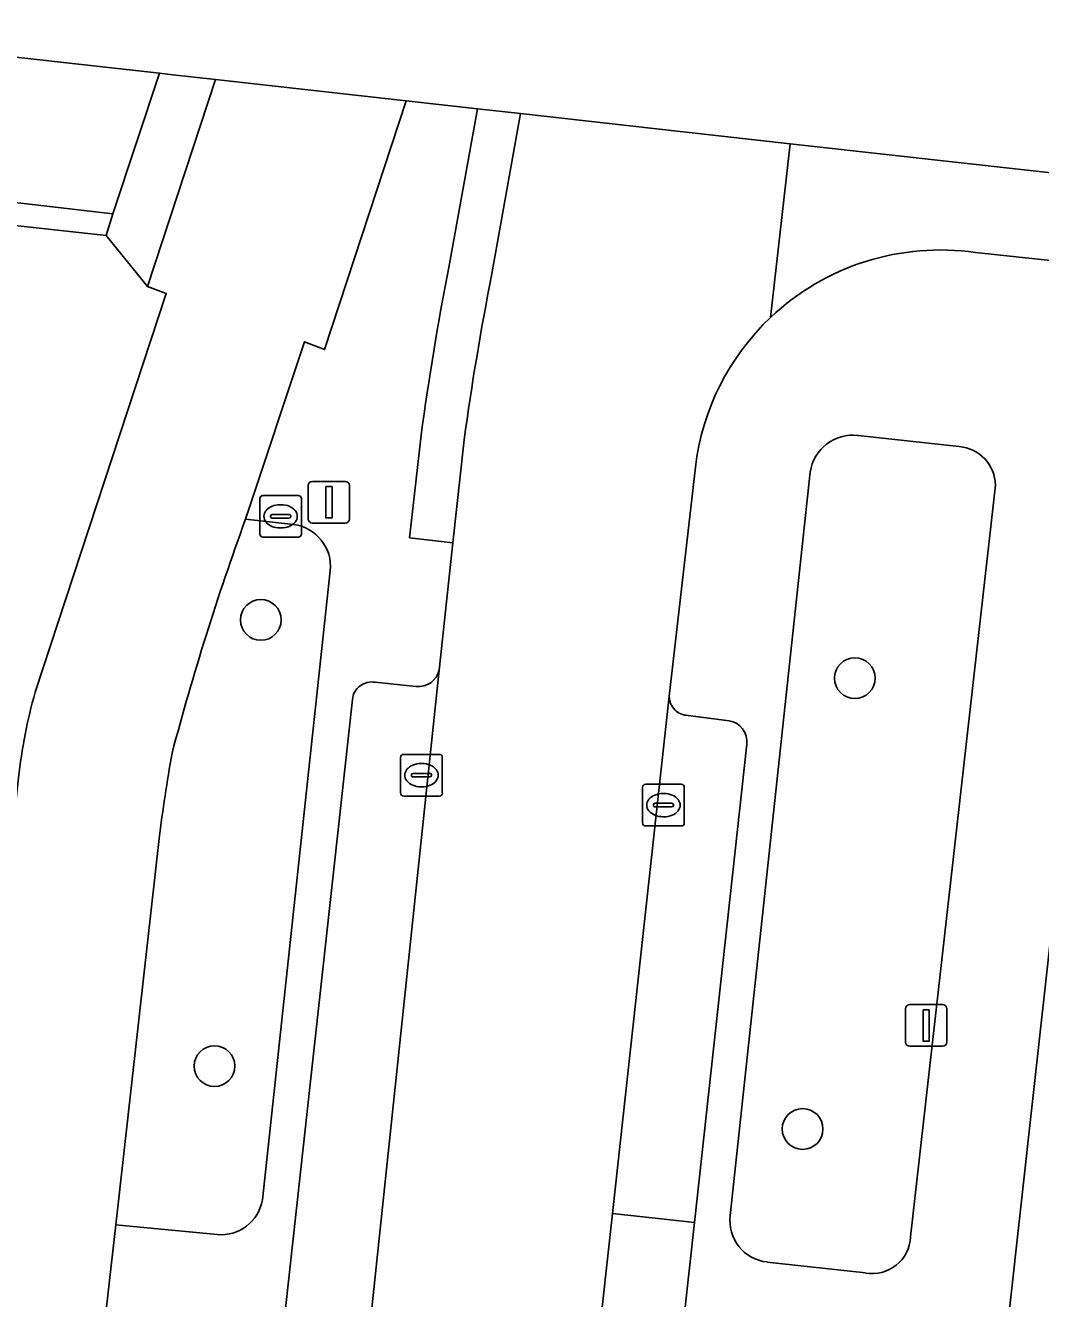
# Model space of a CAD drawing. Extents: x 162026 to 163502, y 387295 to 388169.
# Drawn here: x 162312.4 to 162336.77, y 388112.24 to 388142.82 of the extents above; entities that cross this region are included whole.
import ezdxf

# ---------------------------------------------------------------- set-up
doc = ezdxf.new("R2010")
doc.units = 0
for name, color, linetype in [('IMGEO_Berm_groen', 7, 'Continuous'), ('IMGEO_Boom', 7, 'Continuous'), ('IMGEO_Erf', 7, 'Continuous'), ('IMGEO_Fietspad_gesloten', 7, 'Continuous'), ('IMGEO_Groenvoorziening', 7, 'Continuous'), ('IMGEO_Kolk', 7, 'Continuous'), ('IMGEO_Lichtmast', 7, 'Continuous'), ('IMGEO_Parkeervlak_open', 7, 'Continuous'), ('IMGEO_Rijbaan_lokaal_gesloten', 7, 'Continuous'), ('IMGEO_Rijbaan_lokaal_open', 7, 'Continuous'), ('IMGEO_Voetpad_open', 7, 'Continuous')]:
    doc.layers.add(name, color=color, linetype=linetype)

msp = doc.modelspace()

# ---------------------------------------------------------------- linework, layer by layer
at = {"layer": 'IMGEO_Berm_groen'}
for points in [[(162318.832, 388130.84), (162317.682, 388130.968)], [(162318.086, 388114.615), (162319.716, 388129.725)], [(162315.606, 388123.294), (162314.566, 388114.013), (162317.001, 388113.78)]]:
    msp.add_lwpolyline(points, dxfattribs=at)
for centre, radius, start, end in [((162379.732, 388108.4), 66.027, 160.01362, 165.13226), ((162318.697, 388129.825), 1.024, 354.3731, 82.4435), ((162364.135, 388116.996), 48.936, 170.18, 172.6053), ((162317.093, 388114.782), 1.007, 264.7388, 350.4239)]:
    msp.add_arc(centre, radius, start, end, dxfattribs=at)
at = {"layer": 'IMGEO_Boom'}
for centre in [(162318.047, 388128.545), (162332.309, 388127.145), (162316.937, 388117.827), (162331.054, 388116.316)]:
    msp.add_circle(centre, 0.489, dxfattribs=at)
at = {"layer": 'IMGEO_Erf'}
msp.add_lwpolyline([(162338.044, 388130.276), (162335.71, 388109.173), (162341.762, 388108.504), (162342.072, 388111.371), (162348.622, 388110.663), (162348.312, 388107.796), (162349.969, 388107.616), (162350.306, 388110.722), (162355.154, 388110.197), (162360.455, 388109.622), (162360.077, 388106.125), (162362.827, 388105.856), (162363.206, 388109.354), (162368.11, 388108.822), (162373.355, 388108.254), (162372.977, 388104.757), (162376.268, 388104.396), (162376.55, 388106.87), (162380.904, 388106.374), (162385.834, 388105.813)], dxfattribs=at)
at = {"layer": 'IMGEO_Fietspad_gesloten'}
for points in [[(162321.536, 388141.013), (162316.962, 388141.525), (162315.326, 388136.551), (162315.776, 388136.387), (162312.631, 388126.808)], [(162317.682, 388130.968), (162319.095, 388135.226), (162319.577, 388135.039), (162321.536, 388141.013)], [(162312.231, 388124.755), (162304.655, 388056.674), (162296.82, 387986.925), (162300.294, 387986.533), (162301.519, 387997.48), (162304.186, 388021.301), (162304.64, 388025.356), (162307.493, 388050.846), (162307.76, 388053.225), (162311.074, 388082.834), (162311.087, 388082.949), (162311.344, 388085.243), (162314.298, 388111.617), (162314.566, 388114.013), (162315.606, 388123.294)]]:
    msp.add_lwpolyline(points, dxfattribs=at)
for centre, radius, start, end in [((162379.732, 388108.4), 66.027, 160.01362, 165.13226), ((162325.331, 388123.268), 13.185, 164.4253, 173.5243), ((162364.135, 388116.996), 48.936, 170.18, 172.6053)]:
    msp.add_arc(centre, radius, start, end, dxfattribs=at)
at = {"layer": 'IMGEO_Groenvoorziening'}
for points in [[(162334.815, 388132.709), (162332.384, 388132.976)], [(162331.239, 388132.093), (162329.318, 388114.24)], [(162333.645, 388113.724), (162335.685, 388131.784)], [(162330.202, 388113.121), (162332.563, 388112.857)]]:
    msp.add_lwpolyline(points, dxfattribs=at)
for centre, radius, start, end in [((162332.261, 388131.951), 1.032, 83.1798, 172.0975), ((162334.733, 388131.761), 0.952, 1.4045, 85.0854), ((162330.305, 388114.111), 0.995, 172.5408, 264.0761), ((162332.726, 388113.762), 0.92, 259.7936, 357.6164)]:
    msp.add_arc(centre, radius, start, end, dxfattribs=at)
at = {"layer": 'IMGEO_Kolk'}
for p, q in [((162318.097, 388131.533), (162318.949, 388131.533)), ((162318.022, 388130.607), (162318.022, 388131.459)), ((162318.51, 388131.313), (162318.535, 388131.313)), ((162319.023, 388131.459), (162319.023, 388130.607)), ((162318.281, 388131.027), (162318.281, 388131.039)), ((162318.719, 388130.99), (162318.321, 388130.99)), ((162318.324, 388131.076), (162318.722, 388131.076)), ((162318.765, 388131.039), (162318.765, 388131.027)), ((162318.533, 388130.753), (162318.508, 388130.753)), ((162318.949, 388130.533), (162318.097, 388130.533)), ((162321.404, 388124.389), (162321.404, 388125.241)), ((162321.479, 388125.315), (162322.331, 388125.315)), ((162321.892, 388125.095), (162321.917, 388125.095)), ((162322.405, 388125.241), (162322.405, 388124.389)), ((162321.663, 388124.809), (162321.663, 388124.821)), ((162321.706, 388124.858), (162322.104, 388124.858)), ((162322.147, 388124.821), (162322.147, 388124.809)), ((162322.101, 388124.772), (162321.703, 388124.772)), ((162321.915, 388124.535), (162321.89, 388124.535)), ((162327.213, 388123.67), (162327.213, 388124.522)), ((162327.288, 388124.596), (162328.14, 388124.596)), ((162328.214, 388124.522), (162328.214, 388123.67)), ((162322.331, 388124.315), (162321.479, 388124.315)), ((162327.701, 388124.376), (162327.726, 388124.376)), ((162327.472, 388124.09), (162327.472, 388124.102)), ((162327.91, 388124.053), (162327.512, 388124.053)), ((162327.515, 388124.139), (162327.913, 388124.139)), ((162327.956, 388124.102), (162327.956, 388124.09)), ((162328.14, 388123.596), (162327.288, 388123.596)), ((162327.724, 388123.816), (162327.699, 388123.816))]:
    msp.add_line(p, q, dxfattribs=at)
for points in [[(162318.097, 388131.533), (162318.949, 388131.533)], [(162318.022, 388130.607), (162318.022, 388131.459)], [(162319.023, 388131.459), (162319.023, 388130.607)], [(162318.949, 388130.533), (162318.097, 388130.533)], [(162321.404, 388124.389), (162321.404, 388125.241)], [(162321.479, 388125.315), (162322.331, 388125.315)], [(162322.405, 388125.241), (162322.405, 388124.389)], [(162327.213, 388123.67), (162327.213, 388124.522)], [(162327.288, 388124.596), (162328.14, 388124.596)], [(162328.214, 388124.522), (162328.214, 388123.67)], [(162322.331, 388124.315), (162321.479, 388124.315)], [(162328.14, 388123.596), (162327.288, 388123.596)]]:
    msp.add_lwpolyline(points, dxfattribs=at)
for centre, radius, start, end in [((162318.099, 388131.457), 0.0765, 91.552, 178.448), ((162318.099, 388131.457), 0.0765, 91.552, 178.448), ((162318.947, 388131.457), 0.0765, 1.552, 88.448), ((162318.947, 388131.457), 0.0765, 1.552, 88.448), ((162318.321, 388131.036), 0.0403, 85.8775, 175.7526), ((162318.318, 388131.026), 0.0366, 178.938, 274.7102), ((162318.722, 388131.033), 0.043, 264.8664, 352.4533), ((162318.726, 388131.038), 0.0386, 1.7309, 96.639), ((162318.099, 388130.609), 0.0765, 181.552, 268.448), ((162318.099, 388130.609), 0.0765, 181.552, 268.448), ((162318.947, 388130.609), 0.0765, 271.552, 358.448), ((162318.947, 388130.609), 0.0765, 271.552, 358.448), ((162321.481, 388125.239), 0.0765, 91.552, 178.448), ((162321.481, 388125.239), 0.0765, 91.552, 178.448), ((162322.329, 388125.239), 0.0765, 1.552, 88.448), ((162322.329, 388125.239), 0.0765, 1.552, 88.448), ((162321.703, 388124.818), 0.0403, 85.8775, 175.7526), ((162321.7, 388124.808), 0.0366, 178.938, 274.7102), ((162322.104, 388124.815), 0.043, 264.8664, 352.4533), ((162322.108, 388124.82), 0.0386, 1.7309, 96.639), ((162327.29, 388124.52), 0.0765, 91.552, 178.448), ((162327.29, 388124.52), 0.0765, 91.552, 178.448), ((162328.138, 388124.52), 0.0765, 1.552, 88.448), ((162328.138, 388124.52), 0.0765, 1.552, 88.448), ((162321.481, 388124.391), 0.0765, 181.552, 268.448), ((162321.481, 388124.391), 0.0765, 181.552, 268.448), ((162322.329, 388124.391), 0.0765, 271.552, 358.448), ((162322.329, 388124.391), 0.0765, 271.552, 358.448), ((162327.512, 388124.099), 0.0403, 85.8775, 175.7526), ((162327.509, 388124.089), 0.0366, 178.938, 274.7102), ((162327.913, 388124.096), 0.043, 264.8664, 352.4533), ((162327.917, 388124.101), 0.0386, 1.7309, 96.639), ((162327.29, 388123.672), 0.0765, 181.552, 268.448), ((162327.29, 388123.672), 0.0765, 181.552, 268.448), ((162328.138, 388123.672), 0.0765, 271.552, 358.448), ((162328.138, 388123.672), 0.0765, 271.552, 358.448)]:
    msp.add_arc(centre, radius, start, end, dxfattribs=at)
for centre, major_axis, ratio, start_param, end_param in [((162318.509, 388131.033), (-0.387, 0.002), 0.722429, 4.712389, 7.853982), ((162318.534, 388131.033), (-0.39, 0.002), 0.717154, 1.570796, 4.712389), ((162321.891, 388124.815), (-0.387, 0.002), 0.722429, 4.712389, 7.853982), ((162321.916, 388124.815), (-0.39, 0.002), 0.717154, 1.570796, 4.712389), ((162327.7, 388124.096), (-0.387, 0.002), 0.722429, 4.712389, 7.853982), ((162327.725, 388124.096), (-0.39, 0.002), 0.717154, 1.570796, 4.712389)]:
    msp.add_ellipse(centre, major_axis=major_axis, ratio=ratio, start_param=start_param, end_param=end_param, dxfattribs=at)
at = {"layer": 'IMGEO_Lichtmast'}
for p, q in [((162319.287, 388131.872), (162320.077, 388131.872)), ((162320.077, 388131.872), (162319.287, 388131.872)), ((162319.187, 388130.972), (162319.187, 388131.772)), ((162319.187, 388131.772), (162319.187, 388130.972)), ((162320.177, 388131.772), (162320.177, 388130.972)), ((162320.177, 388130.972), (162320.177, 388131.772)), ((162320.077, 388130.872), (162319.287, 388130.872)), ((162319.287, 388130.872), (162320.077, 388130.872)), ((162333.625, 388119.303), (162334.415, 388119.303)), ((162334.415, 388119.303), (162333.625, 388119.303)), ((162333.525, 388118.403), (162333.525, 388119.203)), ((162333.525, 388119.203), (162333.525, 388118.403)), ((162334.515, 388119.203), (162334.515, 388118.403)), ((162334.515, 388118.403), (162334.515, 388119.203)), ((162334.415, 388118.303), (162333.625, 388118.303)), ((162333.625, 388118.303), (162334.415, 388118.303))]:
    msp.add_line(p, q, dxfattribs=at)
for points in [[(162319.607, 388131.747), (162319.757, 388131.747), (162319.757, 388130.997), (162319.607, 388130.997), (162319.607, 388131.747)], [(162333.945, 388119.178), (162334.095, 388119.178), (162334.095, 388118.428), (162333.945, 388118.428), (162333.945, 388119.178)]]:
    msp.add_lwpolyline(points, dxfattribs=at)
for centre, start, end in [((162319.287, 388131.772), 90, 180), ((162319.287, 388131.772), 90, 180), ((162320.077, 388131.772), 0, 90), ((162320.077, 388131.772), 360, 90), ((162319.287, 388130.972), 180, 270), ((162319.287, 388130.972), 180, 270), ((162320.077, 388130.972), 270, 0), ((162320.077, 388130.972), 270, 0), ((162333.625, 388119.203), 90, 180), ((162333.625, 388119.203), 90, 180), ((162334.415, 388119.203), 0, 90), ((162334.415, 388119.203), 360, 90), ((162333.625, 388118.403), 180, 270), ((162333.625, 388118.403), 180, 270), ((162334.415, 388118.403), 270, 0), ((162334.415, 388118.403), 270, 0)]:
    msp.add_arc(centre, 0.1, start, end, dxfattribs=at)
at = {"layer": 'IMGEO_Parkeervlak_open'}
for points in [[(162316.573, 388072.788), (162322.33, 388127.341)], [(162321.772, 388126.947), (162320.795, 388127.047)], [(162320.247, 388126.635), (162314.339, 388072.852), (162309.116, 388025.162), (162311.197, 388024.928), (162316.573, 388072.788)], [(162327.854, 388126.713), (162326.489, 388114.286), (162328.455, 388114.07), (162329.714, 388125.557)], [(162329.288, 388126.123), (162328.308, 388126.252)]]:
    msp.add_lwpolyline(points, dxfattribs=at)
for centre, radius, start, end in [((162321.836, 388127.448), 0.505, 262.7044, 347.7469), ((162320.716, 388126.581), 0.473, 80.4353, 173.4382), ((162328.307, 388126.705), 0.453, 178.974, 270.1493), ((162329.206, 388125.618), 0.512, 353.16, 80.774)]:
    msp.add_arc(centre, radius, start, end, dxfattribs=at)
at = {"layer": 'IMGEO_Rijbaan_lokaal_gesloten'}
for points in [[(162324.282, 388140.707), (162323.587, 388136.819)], [(162330.287, 388135.812), (162330.752, 388139.984), (162327.475, 388140.35), (162324.282, 388140.707)], [(162469.552, 388124.48), (162461.215, 388125.411), (162338.247, 388139.147), (162330.752, 388139.984), (162330.287, 388135.812)], [(162335.207, 388137.369), (162336.935, 388137.183), (162337.026, 388137.174), (162364.801, 388134.263), (162404.144, 388129.742), (162469.382, 388122.511), (162469.552, 388124.479), (162469.552, 388124.48)], [(162322.928, 388132.872), (162322.654, 388130.399), (162322.33, 388127.341), (162316.573, 388072.788), (162311.197, 388024.928), (162310.561, 388019.262), (162308.286, 387999.012), (162313.781, 387998.425), (162316.059, 388019.229), (162316.68, 388024.895), (162320.461, 388059.412), (162325.891, 388108.842), (162326.489, 388114.286), (162327.854, 388126.713), (162328.48, 388132.214)]]:
    msp.add_lwpolyline(points, dxfattribs=at)
for centre, radius, start, end in [((162334.352, 388131.519), 5.912, 81.6857, 133.4356), ((162394.942, 388122.877), 72.705, 168.94423, 172.09817), ((162334.351, 388131.518), 5.912, 133.4253, 173.2409)]:
    msp.add_arc(centre, radius, start, end, dxfattribs=at)
at = {"layer": 'IMGEO_Rijbaan_lokaal_open'}
msp.add_lwpolyline([(162315.617, 388141.675), (162305.323, 388142.825), (162305.145, 388141.362), (162304.907, 388139.413), (162305.924, 388139.289), (162314.492, 388138.298)], close=True, dxfattribs=at)
at = {"layer": 'IMGEO_Voetpad_open'}
for points in [[(162316.962, 388141.525), (162315.937, 388141.639), (162315.617, 388141.675), (162314.492, 388138.298), (162314.337, 388137.776), (162315.326, 388136.551), (162316.962, 388141.525)], [(162321.536, 388141.013), (162319.577, 388135.039), (162319.095, 388135.226), (162317.682, 388130.968), (162318.832, 388130.84)], [(162322.56, 388137.012), (162323.251, 388140.822), (162321.536, 388141.013)], [(162324.282, 388140.707), (162323.251, 388140.822), (162322.56, 388137.012)], [(162323.587, 388136.819), (162324.282, 388140.707)], [(162276.13, 388139.178), (162305.511, 388135.804), (162309.757, 388135.335), (162309.709, 388134.823), (162310.024, 388134.743), (162311.157, 388133.023), (162311.776, 388138.06), (162314.337, 388137.776), (162314.492, 388138.298), (162305.924, 388139.289), (162304.907, 388139.413), (162301.177, 388139.84), (162300.973, 388137.891), (162295.806, 388138.449), (162296.003, 388140.392)], [(162312.631, 388126.808), (162315.776, 388136.387), (162315.326, 388136.551), (162314.337, 388137.776), (162311.776, 388138.06), (162311.157, 388133.023), (162308.965, 388111.891), (162308.786, 388110.273), (162303.064, 388058.749), (162299.499, 388026.976), (162299.337, 388025.532), (162296.578, 388000.949), (162295.808, 387994.688)], [(162337.026, 388137.174), (162336.935, 388137.183), (162335.207, 388137.369)], [(162322.33, 388127.341), (162322.654, 388130.399), (162321.621, 388130.52), (162321.898, 388132.986)], [(162321.898, 388132.986), (162321.621, 388130.52), (162322.654, 388130.399), (162322.928, 388132.872)], [(162332.384, 388132.976), (162334.815, 388132.709)], [(162328.48, 388132.214), (162327.854, 388126.713)], [(162329.318, 388114.24), (162331.239, 388132.093)], [(162335.685, 388131.784), (162333.645, 388113.724)], [(162326.113, 388023.143), (162329.96, 388057.999), (162335.532, 388107.58), (162335.71, 388109.173), (162338.044, 388130.276)], [(162319.716, 388129.725), (162318.086, 388114.615)], [(162320.795, 388127.047), (162321.772, 388126.947)], [(162306.379, 388000.175), (162308.495, 388019.494), (162309.116, 388025.162), (162314.339, 388072.852), (162320.247, 388126.635)], [(162328.308, 388126.252), (162329.288, 388126.123)], [(162329.714, 388125.557), (162328.455, 388114.07), (162327.858, 388108.626), (162322.456, 388059.349), (162318.658, 388024.678), (162318.037, 388019.012), (162315.859, 387999.123)], [(162317.001, 388113.78), (162314.566, 388114.013), (162314.298, 388111.617), (162316.716, 388111.375)], [(162332.563, 388112.857), (162330.202, 388113.121)]]:
    msp.add_lwpolyline(points, dxfattribs=at)
msp.add_lwpolyline([(162328.455, 388114.07), (162326.489, 388114.286), (162325.891, 388108.842), (162327.858, 388108.626)], close=True, dxfattribs=at)
for centre, radius, start, end in [((162334.352, 388131.519), 5.912, 81.6857, 133.4356), ((162388.342, 388124.128), 67.032, 168.91834, 172.40635), ((162388.342, 388124.128), 67.032, 168.91834, 172.40635), ((162394.942, 388122.877), 72.705, 168.94423, 172.09817), ((162334.351, 388131.518), 5.912, 133.4253, 173.2409), ((162332.261, 388131.951), 1.032, 83.1798, 172.0975), ((162334.733, 388131.761), 0.952, 1.4045, 85.0854), ((162318.697, 388129.825), 1.024, 354.3731, 82.4435), ((162321.836, 388127.448), 0.505, 262.7044, 347.7469), ((162320.716, 388126.581), 0.473, 80.4353, 173.4382), ((162325.331, 388123.268), 13.185, 164.4253, 173.5243), ((162328.307, 388126.705), 0.453, 178.974, 270.1493), ((162329.206, 388125.618), 0.512, 353.16, 80.774), ((162317.093, 388114.782), 1.007, 264.7388, 350.4239), ((162330.305, 388114.111), 0.995, 172.5408, 264.0761), ((162332.726, 388113.762), 0.92, 259.7936, 357.6164)]:
    msp.add_arc(centre, radius, start, end, dxfattribs=at)

doc.saveas('drawing.dxf')
